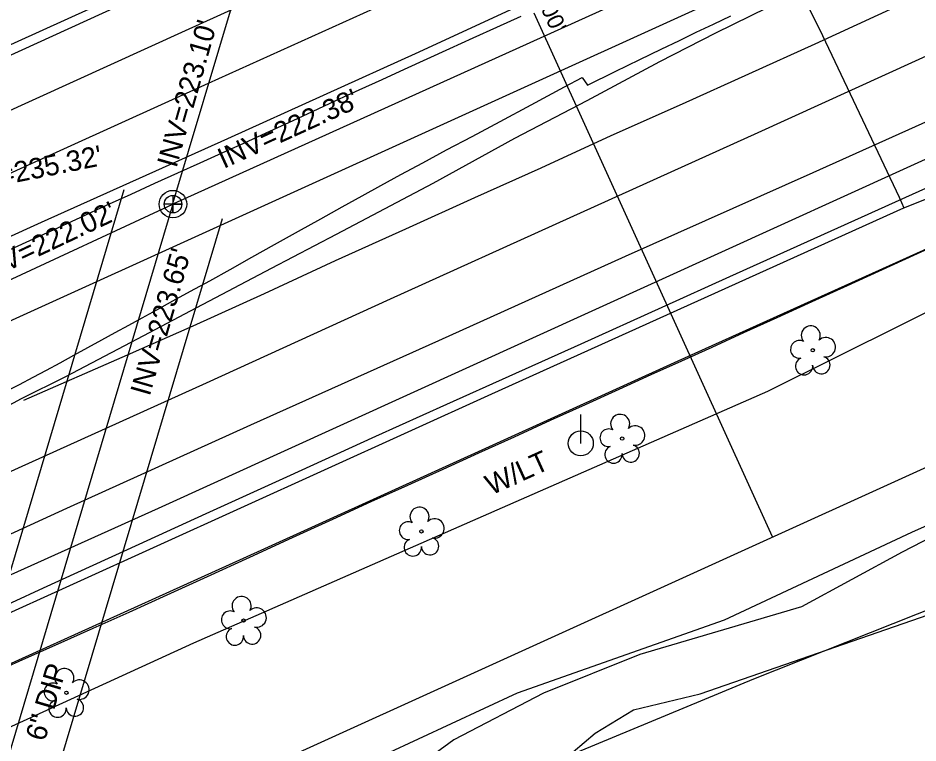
# Model space of a CAD drawing. Extents: x 2100323 to 2109811, y 740376 to 749755.
# Drawn here: x 2108485.1 to 2108660.8, y 746295.5 to 746437 of the extents above; entities that cross this region are included whole.
import ezdxf

# ---------------------------------------------------------------- set-up
doc = ezdxf.new("R2010")
doc.units = 0
for name, color, linetype in [('Exist Guardrail', 7, 'Continuous'), ('Exist Horizontal Alignment', 7, 'Continuous'), ('Exist Hydro Jurisdictional Stream or Body of Water', 7, 'Continuous'), ('Exist Right of Way Easement Line', 7, 'Continuous'), ('Exist Right of Way Line', 7, 'Continuous'), ('Exist Right of Way Width CELL', 7, 'Continuous'), ('Exist Roads EOP', 7, 'Continuous'), ('Exist Roads EOT', 7, 'Continuous'), ('Exist Utilities Gas UG Line SUE LOS B', 7, 'Continuous'), ('Exist Utilities Power Pole CELL', 7, 'Continuous'), ('Exist Utilities Power Pole Text', 7, 'Continuous'), ('Exist Utilities Sanitary Sewer Manhole CELL', 7, 'Continuous'), ('Exist Utilities Sanitary Sewer Manhole Text', 7, 'Continuous'), ('Exist Utilities Sanitary Sewer UG Line', 7, 'Continuous'), ('Exist Utilities Sanitary Sewer UG Line Invert Elevation', 7, 'Continuous'), ('Exist Utilities Sanitary Sewer UG Line Text', 7, 'Continuous'), ('Exist Utilities Water UG Line SUE LOS B', 7, 'Continuous'), ('Exist Utilities Water UG Line SUE LOS C', 7, 'Continuous'), ('Exist Vegetation Hedge Row', 7, 'Continuous'), ('Exist Vegetation Tree CELL', 7, 'Continuous')]:
    doc.layers.add(name, color=color, linetype=linetype)

msp = doc.modelspace()

# ---------------------------------------------------------------- linework, layer by layer
at = {"layer": 'Exist Guardrail'}
for points in [[(2108790.21, 746402.66), (2108781.44, 746421.48), (2108780.03, 746424.05), (2108776.06, 746428.18), (2108771.46, 746430.86), (2108767.78, 746432.62), (2108761.67, 746433.87), (2108756.08, 746433.8), (2108751.01, 746432.18), (2108747.52, 746430.74), (2108693.04, 746405.76), (2108613.9, 746370.02), (2108532.54, 746333.04), (2108487.98, 746312.9)], [(2108487.98, 746312.9), (2108416.93, 746280.69), (2108274.45, 746215.86), (2108032.92, 746106.19)]]:
    msp.add_lwpolyline(points, dxfattribs=at)
at = {"layer": 'Exist Horizontal Alignment'}
msp.add_line((2107522.49, 745940.88), (2108883.29, 746559.66), dxfattribs=at)
at = {"layer": 'Exist Hydro Jurisdictional Stream or Body of Water'}
for points in [[(2108319.63, 746186.87), (2108358.19, 746207.19), (2108396.8, 746222.52), (2108430.4, 746245.86), (2108458.08, 746260.14), (2108495.96, 746278.41), (2108543.96, 746287.29), (2108582.6, 746305.25), (2108622.99, 746319.52), (2108659.56, 746336.66), (2108702.34, 746355.69), (2108747.54, 746378.52), (2108774.99, 746393.14)], [(2108325.16, 746177.56), (2108366.22, 746196.31), (2108404.36, 746212.58), (2108441.45, 746232.25), (2108465.46, 746249.96), (2108494.94, 746253.74), (2108551.85, 746275.57), (2108591.57, 746292.54), (2108628.73, 746307.97), (2108665.11, 746322.41), (2108709.89, 746339.21), (2108737.92, 746351.91), (2108765.68, 746364.01), (2108780.96, 746373.86), (2108780.9, 746373.99), (2108790.42, 746374.05)]]:
    msp.add_lwpolyline(points, dxfattribs=at)
at = {"layer": 'Exist Right of Way Easement Line'}
for p, q in [((2108505.8, 746403.51), (2108437.07, 746172.9)), ((2108524.96, 746397.79), (2108461.23, 746183.93))]:
    msp.add_line(p, q, dxfattribs=at)
at = {"layer": 'Exist Right of Way Line'}
msp.add_line((2107726.52, 745923.8), (2108924.68, 746468.63), dxfattribs=at)
at = {"layer": 'Exist Right of Way Width CELL'}
msp.add_line((2108632.36, 746335.7), (2108585.87, 746437.96), dxfattribs=at)
at = {"layer": 'Exist Roads EOP'}
for points in [[(2108583.27, 746437.31), (2108578.51, 746435.15), (2108573.9, 746433.07), (2108569.36, 746431.01), (2108564.9, 746428.98), (2108560.51, 746426.98), (2108556.12, 746424.97), (2108551.66, 746422.92), (2108547.12, 746420.83), (2108542.52, 746418.7), (2108537.93, 746416.58), (2108533.47, 746414.53), (2108529.12, 746412.54), (2108524.88, 746410.63), (2108520.64, 746408.72), (2108516.28, 746406.74), (2108511.78, 746404.69), (2108507.16, 746402.59), (2108502.37, 746400.4), (2108497.35, 746398.1), (2108492.11, 746395.7), (2108486.64, 746393.19), (2108481.06, 746390.63)], [(2108482.33, 746363.88), (2108485.45, 746365.47), (2108488.1, 746366.87), (2108490.71, 746368.27), (2108493.36, 746369.71), (2108496.05, 746371.19), (2108498.77, 746372.7), (2108501.46, 746374.19), (2108504.12, 746375.64), (2108506.73, 746377.07), (2108509.35, 746378.49), (2108512.22, 746380.05), (2108515.38, 746381.78), (2108518.82, 746383.68), (2108522.55, 746385.74), (2108526.52, 746387.95), (2108530.74, 746390.3), (2108535.2, 746392.79), (2108539.84, 746395.39), (2108544.26, 746397.85), (2108548.4, 746400.16), (2108552.27, 746402.3), (2108555.93, 746404.32), (2108559.86, 746406.47), (2108564.14, 746408.78), (2108568.77, 746411.26), (2108573.77, 746413.92), (2108579.26, 746416.85), (2108585.26, 746420.07), (2108591.77, 746423.57), (2108595.22, 746425.43), (2108596.26, 746423.92), (2108601.66, 746426.57), (2108606.46, 746428.91), (2108610.64, 746430.94), (2108614.21, 746432.67), (2108617.5, 746434.26), (2108620.84, 746435.85), (2108624.25, 746437.45)], [(2108479.11, 746308.61), (2108486.1, 746311.75), (2108493, 746314.84), (2108499.82, 746317.88), (2108506.81, 746321.01), (2108514.24, 746324.37), (2108522.09, 746327.95), (2108530.38, 746331.75), (2108538.68, 746335.57), (2108546.58, 746339.18), (2108554.08, 746342.6), (2108561.18, 746345.82), (2108568.09, 746348.95), (2108575.04, 746352.1), (2108582.02, 746355.27), (2108589.04, 746358.47), (2108595.91, 746361.59), (2108602.47, 746364.57), (2108608.71, 746367.41), (2108614.65, 746370.09), (2108620.57, 746372.77), (2108626.78, 746375.59), (2108633.29, 746378.55), (2108640.09, 746381.66), (2108647, 746384.82), (2108653.86, 746387.95), (2108660.67, 746391.04), (2108667.42, 746394.11)]]:
    msp.add_lwpolyline(points, dxfattribs=at)
at = {"layer": 'Exist Roads EOT'}
for points in [[(2108864.92, 746605.26), (2108863.46, 746604.6), (2108851.94, 746599.37), (2108838.58, 746593.26), (2108822.53, 746585.94), (2108805.01, 746578.04), (2108782.1, 746567.55), (2108767.06, 746560.67), (2108753.85, 746554.6), (2108740.51, 746548.57), (2108727.39, 746542.65), (2108717.62, 746538.25), (2108699.4, 746530.02), (2108689.73, 746525.63), (2108663.76, 746513.86), (2108649.23, 746507.22), (2108620.29, 746494), (2108592.89, 746481.52), (2108563.42, 746468.02), (2108534.51, 746454.93), (2108509.52, 746443.56), (2108474.57, 746427.69)], [(2108869.92, 746594.72), (2108840.46, 746581.37), (2108805.27, 746565.39), (2108769.85, 746549.17), (2108734.24, 746532.93), (2108697.95, 746516.48), (2108661.31, 746499.94), (2108626.11, 746483.96), (2108588.61, 746466.73), (2108552.8, 746450.46), (2108517.78, 746434.5), (2108481.29, 746417.92)], [(2108874.72, 746584.58), (2108847.34, 746572.19), (2108810.82, 746555.51), (2108774.33, 746538.79), (2108738.36, 746522.52), (2108702.9, 746506.47), (2108666.65, 746490), (2108630.54, 746473.5), (2108594.65, 746457.2), (2108558.53, 746440.69), (2108522.24, 746424.27), (2108486.28, 746407.91), (2108450.4, 746391.56)], [(2108885.21, 746530.46), (2108879.09, 746527.67), (2108846.57, 746512.99), (2108808.17, 746495.42), (2108773.69, 746479.86), (2108736.52, 746463.21), (2108703.83, 746448.29), (2108666.79, 746431.62), (2108629.53, 746414.64), (2108592.83, 746398.03), (2108557.74, 746382.12), (2108521.85, 746365.74), (2108485.14, 746349.1), (2108449.33, 746332.86)], [(2108890.02, 746519.84), (2108885.65, 746517.85), (2108848.84, 746501.19), (2108813.59, 746485.27), (2108776.51, 746468.45), (2108740.21, 746452.11), (2108711.44, 746439.06), (2108675.7, 746422.78), (2108640.26, 746406.77), (2108603.65, 746390.44), (2108567.17, 746374), (2108530.52, 746357.51), (2108494.59, 746341.24), (2108457.63, 746324.32)], [(2108741.43, 746477.68), (2108728.09, 746471.55), (2108715.02, 746465.64), (2108696.96, 746457.62), (2108677.56, 746448.78), (2108661.1, 746441.43), (2108640.65, 746431.92), (2108614.77, 746420.24), (2108600.84, 746414), (2108587.18, 746407.73), (2108574.24, 746401.91), (2108560.73, 746395.82), (2108547.03, 746389.63), (2108533.15, 746383.14), (2108519.27, 746376.84), (2108506.43, 746371.2), (2108486.22, 746362.34)], [(2108453.92, 746380.92), (2108489.74, 746397.15), (2108526.05, 746413.51), (2108563.4, 746430.41), (2108599.23, 746447.04)], [(2108634.8, 746440.75), (2108621.24, 746434.07), (2108610.34, 746428.45), (2108596.12, 746420.86), (2108582.03, 746413.49), (2108566.06, 746404.72), (2108547.2, 746394.77), (2108534.55, 746388.15), (2108519.96, 746380.45), (2108508.39, 746374.31), (2108494.43, 746366.94), (2108485.78, 746362.66), (2108480.31, 746359.75)], [(2108739.09, 746438.23), (2108729.86, 746434.07), (2108720.88, 746430.09), (2108711.24, 746425.75), (2108703.88, 746422.43), (2108693.7, 746417.88), (2108680.98, 746412.19), (2108664.23, 746404.67), (2108645.08, 746396.02), (2108623.99, 746386.48), (2108610.79, 746380.52), (2108594.99, 746373.34), (2108580.89, 746367.04), (2108568.76, 746361.58), (2108554.9, 746355.31), (2108537.56, 746347.4), (2108521.82, 746340.2), (2108506.44, 746333.16), (2108490.03, 746325.68), (2108477.59, 746319.98)]]:
    msp.add_lwpolyline(points, dxfattribs=at)
at = {"layer": 'Exist Utilities Gas UG Line SUE LOS B'}
for points in [[(2108551.66, 746590.04), (2108552.08, 746589.52), (2108554.63, 746586.34), (2108563.67, 746575.76), (2108573.24, 746566.28), (2108582.63, 746557.73), (2108585.85, 746551.14), (2108597.62, 746530), (2108603.9, 746516.56), (2108606.91, 746509.29), (2108608.08, 746506.86), (2108610.06, 746502.45), (2108614.19, 746494.29), (2108629.2, 746460.77), (2108631.54, 746455.93), (2108636.78, 746444.45), (2108642.15, 746433.59), (2108657.1, 746402.03), (2108658.01, 746399.94)], [(2107460.11, 745847.54), (2107501.26, 745870.22), (2107591.73, 745915.7), (2107637.23, 745936.64), (2107703.43, 745966.71), (2107828.7, 746022.49), (2107888.66, 746051.44), (2107966.05, 746086.02), (2108049.42, 746123.83), (2108162.08, 746173.83), (2108348.94, 746259.73), (2108577.61, 746363.63), (2108658.01, 746399.94), (2108735.47, 746430.97), (2108778.95, 746449.73), (2108829.55, 746471.32), (2108871.61, 746492.79)]]:
    msp.add_lwpolyline(points, dxfattribs=at)
at = {"layer": 'Exist Utilities Power Pole CELL'}
for q in [(2108594.96, 746359.6), (2108594.96, 746353.97)]:
    msp.add_line((2108594.96, 746353.97), q, dxfattribs=at)
msp.add_circle((2108594.96, 746353.97), 2.45, dxfattribs=at)
at = {"layer": 'Exist Utilities Sanitary Sewer Manhole CELL'}
msp.add_lwpolyline([(2108515.37, 746402.4), (2108515.37, 746398.98), (2108515.37, 746400.69), (2108517.09, 746400.69), (2108513.66, 746400.69)], dxfattribs=at)
for radius in [2.69, 1.71]:
    msp.add_circle((2108515.37, 746400.69), radius, dxfattribs=at)
at = {"layer": 'Exist Utilities Sanitary Sewer UG Line'}
for p, q in [((2109091.25, 746661.41), (2108515.49, 746400.73)), ((2108515.38, 746400.82), (2108544.95, 746500.13)), ((2108515.28, 746400.61), (2108256.98, 746280.5)), ((2108515.38, 746400.65), (2108445.36, 746165.7))]:
    msp.add_line(p, q, dxfattribs=at)
at = {"layer": 'Exist Utilities Water UG Line SUE LOS B'}
msp.add_lwpolyline([(2108437.44, 746408.69), (2108565.78, 746467.32), (2108624.26, 746494.76), (2108789.5, 746568.76), (2108799.36, 746572.83), (2108802.36, 746574.97), (2108852.09, 746597.13)], dxfattribs=at)
at = {"layer": 'Exist Utilities Water UG Line SUE LOS C'}
msp.add_lwpolyline([(2107483.12, 745855.85), (2107482.06, 745863.69), (2107541.92, 745895.36), (2107609.22, 745928.47), (2107719.34, 745980.37), (2107967.75, 746093.09), (2108308.63, 746249.5), (2108512.56, 746341.34), (2108767.91, 746457.63)], dxfattribs=at)
at = {"layer": 'Exist Vegetation Hedge Row'}
for points in [[(2108519.43, 746315.05), (2108631.46, 746364.14), (2108697.91, 746397.25), (2108745.26, 746420.78), (2108762.97, 746426.73)], [(2108764.53, 746383.76), (2108744.58, 746378.39), (2108734.41, 746373.13), (2108723.85, 746360.43), (2108712.41, 746354.51), (2108696.2, 746352.28), (2108681.67, 746347.15), (2108671.68, 746339.96), (2108657.7, 746332.72), (2108638.05, 746322.06), (2108606.49, 746312.71), (2108587.7, 746305.17), (2108570.19, 746296.06), (2108561.9, 746290.03), (2108553.08, 746285.46), (2108535.2, 746285.47)], [(2108534.96, 746266.78), (2108548.28, 746278.85), (2108558.59, 746281.83), (2108569.94, 746284.9), (2108591.35, 746291.9), (2108597.76, 746297.4), (2108605.26, 746301.95), (2108618.29, 746305.06), (2108664.45, 746321.07), (2108689.1, 746332.53), (2108706.09, 746337.87), (2108725.05, 746346.9), (2108748.58, 746356.01), (2108766.91, 746364.95), (2108781.69, 746373.97), (2108795.22, 746373.01), (2108800.91, 746372.28), (2108802.64, 746364.31), (2108802.75, 746357.4), (2108799.25, 746351.98), (2108735.01, 746322.3), (2108659.13, 746286.78), (2108549.79, 746235.54)], [(2108129.18, 746111), (2108117.06, 746110.35), (2108106.35, 746111.21), (2108103.19, 746124.19), (2108129, 746137.45), (2108238.92, 746184.34), (2108315.82, 746221.21), (2108343.35, 746229.8), (2108439.7, 746278.48), (2108519.43, 746315.05)]]:
    msp.add_lwpolyline(points, dxfattribs=at)
at = {"layer": 'Exist Vegetation Tree CELL'}
for p, q in [((2108640.24, 746372.16), (2108640.24, 746372.16)), ((2108603.04, 746354.91), (2108603.04, 746354.91)), ((2108563.87, 746336.78), (2108563.87, 746336.78)), ((2108529.15, 746319.36), (2108529.15, 746319.36)), ((2108494.57, 746305.28), (2108494.57, 746305.28))]:
    msp.add_line(p, q, dxfattribs=at)
for centre in [(2108640.24, 746372.16), (2108603.04, 746354.91), (2108563.87, 746336.78), (2108529.15, 746319.36), (2108494.57, 746305.28)]:
    msp.add_circle(centre, 0.326, dxfattribs=at)
for centre, radius, start, end in [((2108639.85, 746375.04), 1.86, 330.1651, 219.7134), ((2108637.63, 746372.32), 1.73, 62.6636, 279.3457), ((2108642.79, 746372.75), 1.9, 257.1011, 134.1999), ((2108638.53, 746369.04), 1.69, 111.5671, 6.231), ((2108641.91, 746369.26), 1.7, 181.2822, 74.56), ((2108602.65, 746357.78), 1.86, 330.1651, 219.7134), ((2108605.58, 746355.5), 1.9, 257.1011, 134.1999), ((2108600.43, 746355.06), 1.73, 62.6636, 279.3457), ((2108601.33, 746351.79), 1.69, 111.5671, 6.231), ((2108604.71, 746352.01), 1.7, 181.2822, 74.56), ((2108563.49, 746339.65), 1.86, 330.1651, 219.7134), ((2108561.27, 746336.93), 1.73, 62.6636, 279.3457), ((2108566.42, 746337.36), 1.9, 257.1011, 134.1999), ((2108562.17, 746333.65), 1.69, 111.5671, 6.231), ((2108565.55, 746333.88), 1.7, 181.2822, 74.56), ((2108528.77, 746322.23), 1.86, 330.1651, 219.7134), ((2108526.55, 746319.51), 1.73, 62.6636, 279.3457), ((2108531.7, 746319.95), 1.9, 257.1011, 134.1999), ((2108527.45, 746316.24), 1.69, 111.5671, 6.231), ((2108530.83, 746316.46), 1.7, 181.2822, 74.56), ((2108494.18, 746308.15), 1.86, 330.1651, 219.7134), ((2108491.96, 746305.43), 1.73, 62.6636, 279.3457), ((2108497.12, 746305.87), 1.9, 257.1011, 134.1999), ((2108492.86, 746302.16), 1.69, 111.5671, 6.231), ((2108496.24, 746302.38), 1.7, 181.2822, 74.56)]:
    msp.add_arc(centre, radius, start, end, dxfattribs=at)

# ---------------------------------------------------------------- texts
at = {"layer": 'Exist Right of Way Width CELL'}
msp.add_text("200.00'", height=3.2, rotation=294.4521, dxfattribs=at).set_placement((2108583.65, 746446.52))
at = {"layer": 'Exist Utilities Power Pole Text'}
msp.add_text('W/LT', height=4, rotation=24.3944, dxfattribs=at).set_placement((2108577.49, 746343.79))
at = {"layer": 'Exist Utilities Sanitary Sewer Manhole Text'}
msp.add_text("TOP=235.32'", height=4, rotation=11.3168, dxfattribs=at).set_placement((2108470.94, 746402.12))
at = {"layer": 'Exist Utilities Sanitary Sewer UG Line Invert Elevation'}
for s, rotation, p in [("INV=223.10'", 74.207, (2108516.04, 746407.61)), ("INV=222.38'", 24.5033, (2108525.27, 746407.54)), ("INV=222.02'", 25.2672, (2108478.13, 746385.22)), ("INV=223.65'", 73.9388, (2108510.82, 746363.04))]:
    msp.add_text(s, height=4, rotation=rotation, dxfattribs=at).set_placement(p)
at = {"layer": 'Exist Utilities Sanitary Sewer UG Line Text'}
msp.add_text('6" DIP', height=4, rotation=73.4052, dxfattribs=at).set_placement((2108490.34, 746295.61))

doc.saveas('drawing.dxf')
